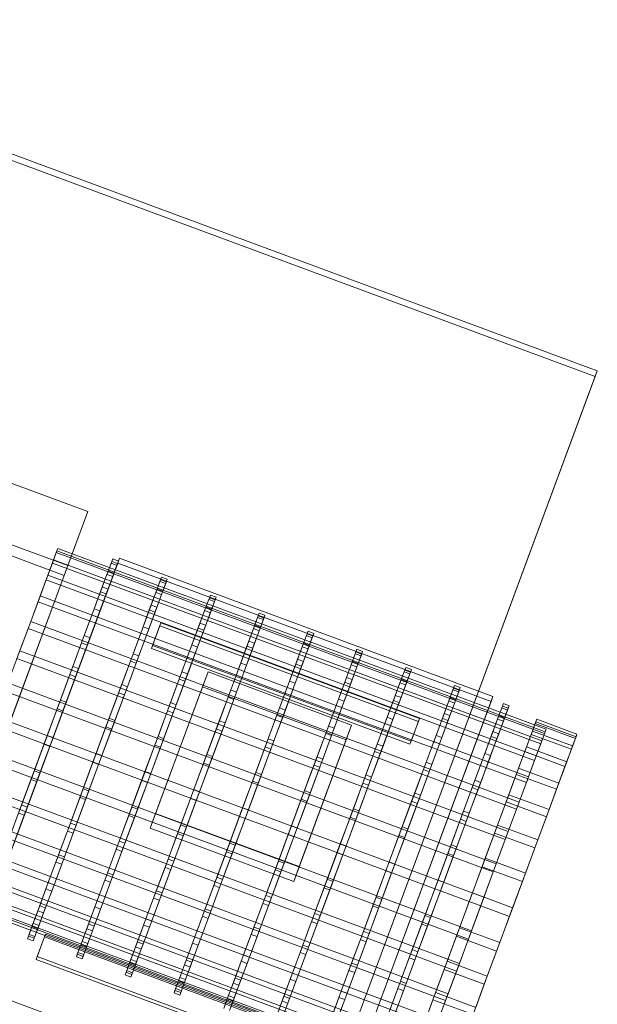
# Model space of a CAD drawing. Header units: millimetres. Extents: x -4395 to 65662, y -65530 to 6847.
# Tile 765 of 1034: x 26901 to 27090, y -19548 to -19226. Entities that reach past the tile are written whole.
import ezdxf

# ---------------------------------------------------------------- set-up
doc = ezdxf.new("R2010")
doc.units = ezdxf.units.MM
doc.layers.add('superior_C06', color=7, linetype='Continuous', lineweight=0)

msp = doc.modelspace()

# ---------------------------------------------------------------- linework, layer by layer
at = {"layer": 'superior_C06'}
for p, q in [((26780.432, -19226.277), (27089.889, -19340.891)), ((27089.176, -19342.817), (26779.719, -19228.203)), ((27089.889, -19340.891), (26959.856, -19691.981)), ((27089.889, -19340.891), (27089.176, -19342.817)), ((26811.026, -19345.222), (26923.556, -19386.899)), ((26959.143, -19693.906), (27089.176, -19342.817)), ((26804.489, -19362.871), (26917.019, -19404.548)), ((26915.83, -19407.757), (26803.301, -19366.08)), ((26923.556, -19386.899), (26879.071, -19507.009)), ((26923.556, -19386.899), (26917.019, -19404.548)), ((26913.472, -19399.73), (26912.382, -19402.673)), ((26913.273, -19400.266), (26913.773, -19398.917)), ((26913.773, -19398.917), (26913.472, -19399.73)), ((27072.889, -19458.773), (26913.472, -19399.73)), ((27073.19, -19457.961), (26913.773, -19398.917)), ((26882.584, -19540.711), (26933.913, -19402.123)), ((26912.382, -19402.673), (26910.544, -19407.634)), ((26911.992, -19403.724), (26913.273, -19400.266)), ((27071.799, -19461.717), (26912.382, -19402.673)), ((27072.69, -19459.309), (26913.273, -19400.266)), ((26931.378, -19403.21), (26930.233, -19406.3)), ((26931.169, -19403.772), (26931.694, -19402.356)), ((26931.694, -19402.356), (26931.378, -19403.21)), ((26933.253, -19403.905), (26931.378, -19403.21)), ((26933.569, -19403.051), (26931.694, -19402.356)), ((26933.569, -19403.051), (26933.045, -19404.467)), ((26933.253, -19403.905), (26933.569, -19403.051)), ((26933.319, -19403.728), (26933.913, -19402.123)), ((26933.913, -19402.123), (27055.82, -19447.274)), ((26917.019, -19404.548), (26872.534, -19524.658)), ((26933.319, -19403.728), (26881.99, -19542.316)), ((26909.979, -19409.16), (26911.992, -19403.724)), ((27071.41, -19462.768), (26911.992, -19403.724)), ((26917.019, -19404.548), (26915.83, -19407.757)), ((26930.233, -19406.3), (26928.304, -19411.509)), ((26929.824, -19407.404), (26931.169, -19403.772)), ((26932.109, -19406.995), (26930.233, -19406.3)), ((26933.045, -19404.467), (26931.169, -19403.772)), ((26933.045, -19404.467), (26931.7, -19408.098)), ((26932.109, -19406.995), (26933.253, -19403.905)), ((27055.226, -19448.879), (26933.319, -19403.728)), ((26871.345, -19527.867), (26915.83, -19407.757)), ((26907.311, -19416.363), (26909.979, -19409.16)), ((26910.544, -19407.634), (26908.031, -19414.421)), ((27069.396, -19468.203), (26909.979, -19409.16)), ((27069.962, -19466.677), (26910.544, -19407.634)), ((26927.711, -19413.111), (26929.824, -19407.404)), ((26931.7, -19408.098), (26929.586, -19413.806)), ((26931.7, -19408.098), (26929.824, -19407.404)), ((26930.179, -19412.203), (26932.109, -19406.995)), ((26945.766, -19413.308), (26947.111, -19409.677)), ((26947.319, -19409.114), (26946.175, -19412.205)), ((26947.111, -19409.677), (26947.636, -19408.261)), ((26948.987, -19410.371), (26947.111, -19409.677)), ((26947.636, -19408.261), (26947.319, -19409.114)), ((26949.195, -19409.809), (26947.319, -19409.114)), ((26949.511, -19408.955), (26947.636, -19408.261)), ((26949.511, -19408.955), (26948.987, -19410.371)), ((26949.195, -19409.809), (26949.511, -19408.955)), ((26928.304, -19411.509), (26925.665, -19418.635)), ((26927.54, -19419.33), (26930.179, -19412.203)), ((26930.179, -19412.203), (26928.304, -19411.509)), ((26946.175, -19412.205), (26944.246, -19417.413)), ((26946.121, -19418.108), (26948.05, -19412.899)), ((26948.05, -19412.899), (26946.175, -19412.205)), ((26948.987, -19410.371), (26947.642, -19414.003)), ((26948.05, -19412.899), (26949.195, -19409.809)), ((26908.031, -19414.421), (26904.937, -19422.774)), ((27067.448, -19473.464), (26908.031, -19414.421)), ((26924.909, -19420.674), (26927.711, -19413.111)), ((26929.586, -19413.806), (26926.785, -19421.369)), ((26929.586, -19413.806), (26927.711, -19413.111)), ((26943.652, -19419.015), (26945.766, -19413.308)), ((26947.642, -19414.003), (26945.528, -19419.71)), ((26947.642, -19414.003), (26945.766, -19413.308)), ((26961.708, -19419.213), (26963.053, -19415.581)), ((26963.261, -19415.019), (26962.117, -19418.109)), ((26963.053, -19415.581), (26963.577, -19414.165)), ((26964.928, -19416.276), (26963.053, -19415.581)), ((26963.577, -19414.165), (26963.261, -19415.019)), ((26965.137, -19415.713), (26963.261, -19415.019)), ((26965.453, -19414.86), (26963.577, -19414.165)), ((26963.992, -19418.804), (26965.137, -19415.713)), ((26965.453, -19414.86), (26964.928, -19416.276)), ((26965.137, -19415.713), (26965.453, -19414.86)), ((26904.091, -19425.057), (26907.311, -19416.363)), ((27066.729, -19475.406), (26907.311, -19416.363)), ((26925.665, -19418.635), (26922.416, -19427.406)), ((26924.292, -19428.1), (26927.54, -19419.33)), ((26927.54, -19419.33), (26925.665, -19418.635)), ((26940.851, -19426.579), (26943.652, -19419.015)), ((26944.246, -19417.413), (26941.606, -19424.54)), ((26943.482, -19425.234), (26946.121, -19418.108)), ((26945.528, -19419.71), (26943.652, -19419.015)), ((26946.121, -19418.108), (26944.246, -19417.413)), ((26959.594, -19424.92), (26961.708, -19419.213)), ((26962.117, -19418.109), (26960.187, -19423.318)), ((26963.583, -19419.907), (26961.708, -19419.213)), ((26962.063, -19424.012), (26963.992, -19418.804)), ((26963.992, -19418.804), (26962.117, -19418.109)), ((26964.928, -19416.276), (26963.583, -19419.907)), ((26921.528, -19429.803), (26924.909, -19420.674)), ((26926.785, -19421.369), (26923.404, -19430.498)), ((26926.785, -19421.369), (26924.909, -19420.674)), ((26945.528, -19419.71), (26942.727, -19427.273)), ((26963.583, -19419.907), (26961.47, -19425.614)), ((26977.65, -19425.117), (26978.994, -19421.486)), ((26979.203, -19420.923), (26978.058, -19424.013)), ((26978.994, -19421.486), (26979.519, -19420.069)), ((26980.87, -19422.18), (26978.994, -19421.486)), ((26979.519, -19420.069), (26979.203, -19420.923)), ((26981.078, -19421.618), (26979.203, -19420.923)), ((26981.394, -19420.764), (26979.519, -19420.069)), ((26980.87, -19422.18), (26979.525, -19425.811)), ((26979.934, -19424.708), (26981.078, -19421.618)), ((26981.394, -19420.764), (26980.87, -19422.18)), ((26981.078, -19421.618), (26981.394, -19420.764)), ((26900.442, -19434.909), (26904.091, -19425.057)), ((26904.937, -19422.774), (26901.382, -19432.371)), ((27063.508, -19484.101), (26904.091, -19425.057)), ((27064.354, -19481.817), (26904.937, -19422.774)), ((26941.606, -19424.54), (26938.358, -19433.31)), ((26940.233, -19434.005), (26943.482, -19425.234)), ((26943.482, -19425.234), (26941.606, -19424.54)), ((26947.074, -19424.173), (26944.336, -19431.565)), ((26944.693, -19430.602), (26947.43, -19423.211)), ((26947.074, -19424.173), (26947.43, -19423.211)), ((27031.471, -19455.432), (26947.074, -19424.173)), ((26947.43, -19423.211), (27031.828, -19454.469)), ((26956.793, -19432.483), (26959.594, -19424.92)), ((26960.187, -19423.318), (26957.548, -19430.444)), ((26961.47, -19425.614), (26958.668, -19433.178)), ((26959.424, -19431.139), (26962.063, -19424.012)), ((26961.47, -19425.614), (26959.594, -19424.92)), ((26962.063, -19424.012), (26960.187, -19423.318)), ((26975.536, -19430.824), (26977.65, -19425.117)), ((26978.058, -19424.013), (26976.129, -19429.222)), ((26979.525, -19425.811), (26977.411, -19431.519)), ((26979.525, -19425.811), (26977.65, -19425.117)), ((26978.005, -19429.917), (26979.934, -19424.708)), ((26979.934, -19424.708), (26978.058, -19424.013)), ((26922.416, -19427.406), (26918.684, -19437.483)), ((26920.559, -19438.178), (26924.292, -19428.1)), ((26924.292, -19428.1), (26922.416, -19427.406)), ((26937.47, -19435.708), (26940.851, -19426.579)), ((26942.727, -19427.273), (26939.345, -19436.402)), ((26942.727, -19427.273), (26940.851, -19426.579)), ((26993.591, -19431.021), (26994.936, -19427.39)), ((26995.145, -19426.827), (26994, -19429.918)), ((26994.936, -19427.39), (26995.461, -19425.974)), ((26996.812, -19428.084), (26994.936, -19427.39)), ((26995.461, -19425.974), (26995.145, -19426.827)), ((26997.02, -19427.522), (26995.145, -19426.827)), ((26997.336, -19426.668), (26995.461, -19425.974)), ((26996.812, -19428.084), (26995.467, -19431.716)), ((26995.875, -19430.612), (26997.02, -19427.522)), ((26997.336, -19426.668), (26996.812, -19428.084)), ((26997.02, -19427.522), (26997.336, -19426.668)), ((26917.697, -19440.147), (26921.528, -19429.803)), ((26923.404, -19430.498), (26919.573, -19440.842)), ((26923.404, -19430.498), (26921.528, -19429.803)), ((26944.336, -19431.565), (26944.693, -19430.602)), ((26944.336, -19431.565), (27028.734, -19462.823)), ((27029.09, -19461.86), (26944.693, -19430.602)), ((26957.548, -19430.444), (26954.3, -19439.215)), ((26956.175, -19439.909), (26959.424, -19431.139)), ((26959.424, -19431.139), (26957.548, -19430.444)), ((26972.735, -19438.387), (26975.536, -19430.824)), ((26976.129, -19429.222), (26973.49, -19436.348)), ((26977.411, -19431.519), (26974.61, -19439.082)), ((26975.365, -19437.043), (26978.005, -19429.917)), ((26977.411, -19431.519), (26975.536, -19430.824)), ((26978.005, -19429.917), (26976.129, -19429.222)), ((26991.478, -19436.728), (26993.591, -19431.021)), ((26994, -19429.918), (26992.071, -19435.126)), ((26995.467, -19431.716), (26993.353, -19437.423)), ((26995.467, -19431.716), (26993.591, -19431.021)), ((26993.946, -19435.821), (26995.875, -19430.612)), ((26995.875, -19430.612), (26994, -19429.918)), ((27010.878, -19433.294), (27011.402, -19431.878)), ((27011.402, -19431.878), (27011.086, -19432.732)), ((27013.278, -19432.573), (27011.402, -19431.878)), ((26901.382, -19432.371), (26897.503, -19442.845)), ((27059.86, -19493.952), (26900.442, -19434.909)), ((27060.799, -19491.415), (26901.382, -19432.371)), ((26938.358, -19433.31), (26934.626, -19443.388)), ((26936.501, -19444.082), (26940.233, -19434.005)), ((26940.233, -19434.005), (26938.358, -19433.31)), ((26953.412, -19441.612), (26956.793, -19432.483)), ((26958.668, -19433.178), (26955.287, -19442.307)), ((26958.668, -19433.178), (26956.793, -19432.483)), ((26992.071, -19435.126), (26989.431, -19442.253)), ((26993.946, -19435.821), (26992.071, -19435.126)), ((27009.533, -19436.926), (27010.878, -19433.294)), ((27011.086, -19432.732), (27009.942, -19435.822)), ((27012.753, -19433.989), (27010.878, -19433.294)), ((27012.962, -19433.426), (27011.086, -19432.732)), ((27012.753, -19433.989), (27011.409, -19437.62)), ((27011.817, -19436.517), (27012.962, -19433.426)), ((27013.278, -19432.573), (27012.753, -19433.989)), ((27012.962, -19433.426), (27013.278, -19432.573)), ((26918.684, -19437.483), (26914.611, -19448.481)), ((26916.486, -19449.175), (26920.559, -19438.178)), ((26920.559, -19438.178), (26918.684, -19437.483)), ((26933.639, -19446.052), (26937.47, -19435.708)), ((26939.345, -19436.402), (26935.514, -19446.746)), ((26939.345, -19436.402), (26937.47, -19435.708)), ((26969.353, -19447.516), (26972.735, -19438.387)), ((26973.49, -19436.348), (26970.241, -19445.119)), ((26972.117, -19445.814), (26975.365, -19437.043)), ((26974.61, -19439.082), (26972.735, -19438.387)), ((26975.365, -19437.043), (26973.49, -19436.348)), ((26988.676, -19444.292), (26991.478, -19436.728)), ((26993.353, -19437.423), (26990.552, -19444.986)), ((26991.307, -19442.947), (26993.946, -19435.821)), ((26993.353, -19437.423), (26991.478, -19436.728)), ((27007.419, -19442.633), (27009.533, -19436.926)), ((27009.942, -19435.822), (27008.013, -19441.031)), ((27011.409, -19437.62), (27009.295, -19443.327)), ((27011.409, -19437.62), (27009.533, -19436.926)), ((27009.888, -19441.725), (27011.817, -19436.517)), ((27011.817, -19436.517), (27009.942, -19435.822)), ((27027.028, -19438.636), (27025.883, -19441.726)), ((27026.82, -19439.199), (27027.344, -19437.782)), ((27027.344, -19437.782), (27027.028, -19438.636)), ((27028.904, -19439.331), (27027.028, -19438.636)), ((27029.22, -19438.477), (27027.344, -19437.782)), ((27029.22, -19438.477), (27028.695, -19439.893)), ((27028.904, -19439.331), (27029.22, -19438.477)), ((26913.563, -19451.309), (26917.697, -19440.147)), ((26919.573, -19440.842), (26915.439, -19452.004)), ((26919.573, -19440.842), (26917.697, -19440.147)), ((26945.701, -19485.464), (26962.811, -19439.268)), ((26949.581, -19451.956), (26953.412, -19441.612)), ((26954.3, -19439.215), (26950.567, -19449.292)), ((26952.443, -19449.987), (26956.175, -19439.909)), ((26955.287, -19442.307), (26953.412, -19441.612)), ((26956.175, -19439.909), (26954.3, -19439.215)), ((26961.028, -19444.082), (26962.811, -19439.268)), ((26962.811, -19439.268), (27009.698, -19456.634)), ((26974.61, -19439.082), (26971.229, -19448.211)), ((27008.013, -19441.031), (27005.373, -19448.157)), ((27007.249, -19448.852), (27009.888, -19441.725)), ((27009.888, -19441.725), (27008.013, -19441.031)), ((27025.883, -19441.726), (27023.954, -19446.935)), ((27025.475, -19442.83), (27026.82, -19439.199)), ((27027.759, -19442.421), (27025.883, -19441.726)), ((27028.695, -19439.893), (27026.82, -19439.199)), ((27028.695, -19439.893), (27027.35, -19443.525)), ((27027.759, -19442.421), (27028.904, -19439.331)), ((27056.92, -19501.889), (26897.503, -19442.845)), ((26934.626, -19443.388), (26930.552, -19454.385)), ((26932.428, -19455.08), (26936.501, -19444.082)), ((26936.501, -19444.082), (26934.626, -19443.388)), ((26961.028, -19444.082), (26943.918, -19490.278)), ((26955.287, -19442.307), (26951.456, -19452.651)), ((27007.916, -19461.447), (26961.028, -19444.082)), ((26970.241, -19445.119), (26966.509, -19455.196)), ((26972.117, -19445.814), (26970.241, -19445.119)), ((26985.295, -19453.421), (26988.676, -19444.292)), ((26989.431, -19442.253), (26986.183, -19451.023)), ((26990.552, -19444.986), (26987.171, -19454.115)), ((26988.059, -19451.718), (26991.307, -19442.947)), ((26990.552, -19444.986), (26988.676, -19444.292)), ((26991.307, -19442.947), (26989.431, -19442.253)), ((27004.618, -19450.196), (27007.419, -19442.633)), ((27009.295, -19443.327), (27006.494, -19450.891)), ((27009.295, -19443.327), (27007.419, -19442.633)), ((27023.361, -19448.537), (27025.475, -19442.83)), ((27027.35, -19443.525), (27025.237, -19449.232)), ((27027.35, -19443.525), (27025.475, -19442.83)), ((27025.83, -19447.63), (27027.759, -19442.421)), ((27041.416, -19448.734), (27042.761, -19445.103)), ((27042.97, -19444.54), (27041.825, -19447.631)), ((27042.761, -19445.103), (27043.286, -19443.687)), ((27044.637, -19445.798), (27042.761, -19445.103)), ((27043.286, -19443.687), (27042.97, -19444.54)), ((27044.845, -19445.235), (27042.97, -19444.54)), ((27045.161, -19444.381), (27043.286, -19443.687)), ((27045.161, -19444.381), (27044.637, -19445.798)), ((27044.845, -19445.235), (27045.161, -19444.381)), ((27055.923, -19504.582), (26896.505, -19445.539)), ((26929.505, -19457.213), (26933.639, -19446.052)), ((26935.514, -19446.746), (26931.38, -19457.908)), ((26935.514, -19446.746), (26933.639, -19446.052)), ((26965.522, -19457.861), (26969.353, -19447.516)), ((26971.229, -19448.211), (26967.398, -19458.555)), ((26968.384, -19455.891), (26972.117, -19445.814)), ((26971.229, -19448.211), (26969.353, -19447.516)), ((27005.373, -19448.157), (27002.125, -19456.928)), ((27055.82, -19447.274), (27004.491, -19585.862)), ((27007.249, -19448.852), (27005.373, -19448.157)), ((27023.954, -19446.935), (27021.315, -19454.061)), ((27023.19, -19454.756), (27025.83, -19447.63)), ((27025.83, -19447.63), (27023.954, -19446.935)), ((27041.825, -19447.631), (27039.896, -19452.839)), ((27041.772, -19453.534), (27043.701, -19448.325)), ((27043.701, -19448.325), (27041.825, -19447.631)), ((27044.637, -19445.798), (27043.292, -19449.429)), ((27043.701, -19448.325), (27044.845, -19445.235)), ((27055.82, -19447.274), (27055.226, -19448.879)), ((26909.286, -19462.859), (26913.563, -19451.309)), ((26914.611, -19448.481), (26910.354, -19459.975)), ((26912.229, -19460.67), (26916.486, -19449.175)), ((26915.439, -19452.004), (26913.563, -19451.309)), ((26916.486, -19449.175), (26914.611, -19448.481)), ((26950.567, -19449.292), (26946.494, -19460.289)), ((26948.37, -19460.984), (26952.443, -19449.987)), ((26952.443, -19449.987), (26950.567, -19449.292)), ((26986.183, -19451.023), (26982.451, -19461.101)), ((26988.059, -19451.718), (26986.183, -19451.023)), ((27001.237, -19459.325), (27004.618, -19450.196)), ((27006.494, -19450.891), (27003.112, -19460.02)), ((27003.897, -19587.467), (27055.226, -19448.879)), ((27004, -19457.622), (27007.249, -19448.852)), ((27006.494, -19450.891), (27004.618, -19450.196)), ((27020.56, -19456.1), (27023.361, -19448.537)), ((27025.237, -19449.232), (27022.435, -19456.795)), ((27025.237, -19449.232), (27023.361, -19448.537)), ((27039.303, -19454.441), (27041.416, -19448.734)), ((27043.292, -19449.429), (27041.178, -19455.136)), ((27043.292, -19449.429), (27041.416, -19448.734)), ((27057.358, -19454.639), (27058.703, -19451.007)), ((27058.911, -19450.445), (27057.767, -19453.535)), ((27058.703, -19451.007), (27059.228, -19449.591)), ((27060.579, -19451.702), (27058.703, -19451.007)), ((27059.228, -19449.591), (27058.911, -19450.445)), ((27060.787, -19451.139), (27058.911, -19450.445)), ((27061.103, -19450.286), (27059.228, -19449.591)), ((27059.642, -19454.23), (27060.787, -19451.139)), ((27061.103, -19450.286), (27060.579, -19451.702)), ((27060.787, -19451.139), (27061.103, -19450.286)), ((27052.866, -19512.836), (26893.449, -19453.792)), ((26915.439, -19452.004), (26911.161, -19463.553)), ((26930.552, -19454.385), (26926.295, -19465.88)), ((26932.428, -19455.08), (26930.552, -19454.385)), ((26945.447, -19463.118), (26949.581, -19451.956)), ((26951.456, -19452.651), (26947.322, -19463.812)), ((26951.456, -19452.651), (26949.581, -19451.956)), ((26981.464, -19463.765), (26985.295, -19453.421)), ((26987.171, -19454.115), (26983.34, -19464.459)), ((26984.326, -19461.795), (26988.059, -19451.718)), ((26987.171, -19454.115), (26985.295, -19453.421)), ((27021.315, -19454.061), (27018.067, -19462.832)), ((27019.942, -19463.527), (27023.19, -19454.756)), ((27023.19, -19454.756), (27021.315, -19454.061)), ((27031.828, -19454.469), (27029.09, -19461.86)), ((27031.828, -19454.469), (27031.471, -19455.432)), ((27036.501, -19462.005), (27039.303, -19454.441)), ((27039.896, -19452.839), (27037.257, -19459.966)), ((27039.132, -19460.66), (27041.772, -19453.534)), ((27041.178, -19455.136), (27039.303, -19454.441)), ((27041.772, -19453.534), (27039.896, -19452.839)), ((27055.244, -19460.346), (27057.358, -19454.639)), ((27057.767, -19453.535), (27055.838, -19458.744)), ((27059.234, -19455.333), (27057.358, -19454.639)), ((27057.713, -19459.438), (27059.642, -19454.23)), ((27059.642, -19454.23), (27057.767, -19453.535)), ((27060.579, -19451.702), (27059.234, -19455.333)), ((27069.617, -19456.09), (27070.133, -19454.696)), ((27070.133, -19454.696), (27069.822, -19455.536)), ((27083.262, -19459.559), (27070.133, -19454.696)), ((27051.849, -19515.582), (26892.431, -19456.538)), ((26925.227, -19468.763), (26929.505, -19457.213)), ((26931.38, -19457.908), (26927.103, -19469.458)), ((26928.171, -19466.574), (26932.428, -19455.08)), ((26931.38, -19457.908), (26929.505, -19457.213)), ((26961.388, -19469.022), (26965.522, -19457.861)), ((26966.509, -19455.196), (26962.436, -19466.194)), ((26964.311, -19466.888), (26968.384, -19455.891)), ((26967.398, -19458.555), (26965.522, -19457.861)), ((26968.384, -19455.891), (26966.509, -19455.196)), ((27009.698, -19456.634), (26992.589, -19502.83)), ((27002.125, -19456.928), (26998.392, -19467.005)), ((27000.268, -19467.7), (27004, -19457.622)), ((27004, -19457.622), (27002.125, -19456.928)), ((27009.698, -19456.634), (27007.916, -19461.447)), ((27017.179, -19465.23), (27020.56, -19456.1)), ((27022.435, -19456.795), (27019.054, -19465.924)), ((27022.435, -19456.795), (27020.56, -19456.1)), ((27028.734, -19462.823), (27031.471, -19455.432)), ((27041.178, -19455.136), (27038.377, -19462.699)), ((27059.234, -19455.333), (27057.12, -19461.04)), ((27068.294, -19459.664), (27069.617, -19456.09)), ((27069.822, -19455.536), (27068.696, -19458.578)), ((27082.746, -19460.952), (27069.617, -19456.09)), ((27082.951, -19460.399), (27069.822, -19455.536)), ((27073.19, -19457.961), (27072.69, -19459.309)), ((27072.889, -19458.773), (27073.19, -19457.961)), ((26910.354, -19459.975), (26906.076, -19471.525)), ((26907.951, -19472.22), (26912.229, -19460.67)), ((26912.229, -19460.67), (26910.354, -19459.975)), ((26946.494, -19460.289), (26942.237, -19471.784)), ((26944.112, -19472.478), (26948.37, -19460.984)), ((26948.37, -19460.984), (26946.494, -19460.289)), ((26967.398, -19458.555), (26963.264, -19469.717)), ((26982.451, -19461.101), (26978.378, -19472.098)), ((26984.326, -19461.795), (26982.451, -19461.101)), ((26997.406, -19469.669), (27001.237, -19459.325)), ((27003.112, -19460.02), (26999.281, -19470.364)), ((27003.112, -19460.02), (27001.237, -19459.325)), ((27037.257, -19459.966), (27034.008, -19468.736)), ((27035.884, -19469.431), (27039.132, -19460.66)), ((27039.132, -19460.66), (27037.257, -19459.966)), ((27052.443, -19467.909), (27055.244, -19460.346)), ((27055.838, -19458.744), (27053.198, -19465.87)), ((27057.12, -19461.04), (27054.319, -19468.604)), ((27055.074, -19466.565), (27057.713, -19459.438)), ((27057.12, -19461.04), (27055.244, -19460.346)), ((27057.713, -19459.438), (27055.838, -19458.744)), ((27066.213, -19465.28), (27068.294, -19459.664)), ((27068.696, -19458.578), (27066.797, -19463.704)), ((27081.422, -19464.526), (27068.294, -19459.664)), ((27081.824, -19463.44), (27068.696, -19458.578)), ((27072.69, -19459.309), (27071.41, -19462.768)), ((27071.799, -19461.717), (27072.889, -19458.773)), ((27082.746, -19460.952), (27081.422, -19464.526)), ((27081.824, -19463.44), (27082.951, -19460.399)), ((27083.262, -19459.559), (27082.746, -19460.952)), ((27082.951, -19460.399), (27083.262, -19459.559)), ((26905.028, -19474.353), (26909.286, -19462.859)), ((26911.161, -19463.553), (26906.904, -19475.048)), ((26911.161, -19463.553), (26909.286, -19462.859)), ((26941.169, -19474.667), (26945.447, -19463.118)), ((26947.322, -19463.812), (26943.044, -19475.362)), ((26947.322, -19463.812), (26945.447, -19463.118)), ((26977.33, -19474.926), (26981.464, -19463.765)), ((26980.253, -19472.793), (26984.326, -19461.795)), ((26983.34, -19464.459), (26981.464, -19463.765)), ((26990.806, -19507.643), (27007.916, -19461.447)), ((27018.067, -19462.832), (27014.334, -19472.909)), ((27016.21, -19473.604), (27019.942, -19463.527)), ((27019.942, -19463.527), (27018.067, -19462.832)), ((27028.734, -19462.823), (27029.09, -19461.86)), ((27033.12, -19471.134), (27036.501, -19462.005)), ((27038.377, -19462.699), (27034.996, -19471.828)), ((27038.377, -19462.699), (27036.501, -19462.005)), ((27066.797, -19463.704), (27064.2, -19470.717)), ((27079.926, -19468.566), (27066.797, -19463.704)), ((27071.41, -19462.768), (27069.396, -19468.203)), ((27069.962, -19466.677), (27071.799, -19461.717)), ((27079.926, -19468.566), (27081.824, -19463.44)), ((27047.794, -19526.529), (26888.377, -19467.486)), ((27048.792, -19523.835), (26889.375, -19464.792)), ((26926.295, -19465.88), (26922.018, -19477.429)), ((26923.893, -19478.124), (26928.171, -19466.574)), ((26928.171, -19466.574), (26926.295, -19465.88)), ((26962.436, -19466.194), (26958.179, -19477.688)), ((26960.054, -19478.383), (26964.311, -19466.888)), ((26964.311, -19466.888), (26962.436, -19466.194)), ((26983.34, -19464.459), (26979.206, -19475.621)), ((26998.392, -19467.005), (26994.319, -19478.002)), ((27000.268, -19467.7), (26998.392, -19467.005)), ((27013.347, -19475.574), (27017.179, -19465.23)), ((27019.054, -19465.924), (27015.223, -19476.268)), ((27019.054, -19465.924), (27017.179, -19465.23)), ((27053.198, -19465.87), (27049.95, -19474.641)), ((27051.826, -19475.335), (27055.074, -19466.565)), ((27055.074, -19466.565), (27053.198, -19465.87)), ((27063.457, -19472.724), (27066.213, -19465.28)), ((27079.342, -19470.143), (27066.213, -19465.28)), ((27067.448, -19473.464), (27069.962, -19466.677)), ((27081.422, -19464.526), (27079.342, -19470.143)), ((26920.97, -19480.258), (26925.227, -19468.763)), ((26927.103, -19469.458), (26922.846, -19480.952)), ((26927.103, -19469.458), (26925.227, -19468.763)), ((26957.111, -19480.572), (26961.388, -19469.022)), ((26963.264, -19469.717), (26958.986, -19481.266)), ((26963.264, -19469.717), (26961.388, -19469.022)), ((26993.272, -19480.831), (26997.406, -19469.669)), ((26999.281, -19470.364), (26995.147, -19481.525)), ((26996.195, -19478.697), (27000.268, -19467.7)), ((26999.281, -19470.364), (26997.406, -19469.669)), ((27034.008, -19468.736), (27030.276, -19478.814)), ((27032.151, -19479.508), (27035.884, -19469.431)), ((27035.884, -19469.431), (27034.008, -19468.736)), ((27049.062, -19477.038), (27052.443, -19467.909)), ((27054.319, -19468.604), (27050.938, -19477.733)), ((27054.319, -19468.604), (27052.443, -19467.909)), ((27064.2, -19470.717), (27061.003, -19479.348)), ((27077.328, -19475.579), (27064.2, -19470.717)), ((27069.396, -19468.203), (27066.729, -19475.406)), ((27079.342, -19470.143), (27076.585, -19477.586)), ((27077.328, -19475.579), (27079.926, -19468.566)), ((26906.076, -19471.525), (26901.942, -19482.686)), ((26903.817, -19483.381), (26907.951, -19472.22)), ((26907.951, -19472.22), (26906.076, -19471.525)), ((26942.237, -19471.784), (26937.959, -19483.334)), ((26939.835, -19484.028), (26944.112, -19472.478)), ((26944.112, -19472.478), (26942.237, -19471.784)), ((26978.378, -19472.098), (26974.12, -19483.593)), ((26975.996, -19484.287), (26980.253, -19472.793)), ((26980.253, -19472.793), (26978.378, -19472.098)), ((27014.334, -19472.909), (27010.261, -19483.907)), ((27012.137, -19484.601), (27016.21, -19473.604)), ((27016.21, -19473.604), (27014.334, -19472.909)), ((27029.289, -19481.478), (27033.12, -19471.134)), ((27034.996, -19471.828), (27031.165, -19482.173)), ((27034.996, -19471.828), (27033.12, -19471.134)), ((27060.129, -19481.708), (27063.457, -19472.724)), ((27076.585, -19477.586), (27063.457, -19472.724)), ((27064.354, -19481.817), (27067.448, -19473.464)), ((27044.855, -19534.465), (26885.438, -19475.422)), ((26900.955, -19485.35), (26905.028, -19474.353)), ((26906.904, -19475.048), (26902.831, -19486.045)), ((26906.904, -19475.048), (26905.028, -19474.353)), ((26936.912, -19486.162), (26941.169, -19474.667)), ((26943.044, -19475.362), (26938.787, -19486.856)), ((26943.044, -19475.362), (26941.169, -19474.667)), ((26973.052, -19486.476), (26977.33, -19474.926)), ((26979.206, -19475.621), (26974.928, -19487.171)), ((26979.206, -19475.621), (26977.33, -19474.926)), ((27009.214, -19486.735), (27013.347, -19475.574)), ((27015.223, -19476.268), (27011.089, -19487.43)), ((27015.223, -19476.268), (27013.347, -19475.574)), ((27045.231, -19487.382), (27049.062, -19477.038)), ((27049.95, -19474.641), (27046.218, -19484.718)), ((27048.093, -19485.413), (27051.826, -19475.335)), ((27050.938, -19477.733), (27049.062, -19477.038)), ((27051.826, -19475.335), (27049.95, -19474.641)), ((27066.729, -19475.406), (27063.508, -19484.101)), ((27074.132, -19484.211), (27077.328, -19475.579)), ((27043.915, -19537.003), (26884.498, -19477.959)), ((26916.897, -19491.255), (26920.97, -19480.258)), ((26922.018, -19477.429), (26917.884, -19488.591)), ((26919.759, -19489.285), (26923.893, -19478.124)), ((26922.846, -19480.952), (26920.97, -19480.258)), ((26923.893, -19478.124), (26922.018, -19477.429)), ((26958.179, -19477.688), (26953.901, -19489.238)), ((26955.776, -19489.933), (26960.054, -19478.383)), ((26960.054, -19478.383), (26958.179, -19477.688)), ((26994.319, -19478.002), (26990.062, -19489.497)), ((26991.938, -19490.192), (26996.195, -19478.697)), ((26996.195, -19478.697), (26994.319, -19478.002)), ((27030.276, -19478.814), (27026.203, -19489.811)), ((27028.078, -19490.506), (27032.151, -19479.508)), ((27032.151, -19479.508), (27030.276, -19478.814)), ((27050.938, -19477.733), (27047.106, -19488.077)), ((27061.003, -19479.348), (27057.33, -19489.266)), ((27074.132, -19484.211), (27061.003, -19479.348)), ((27076.585, -19477.586), (27073.258, -19486.57)), ((26901.942, -19482.686), (26898.111, -19493.03)), ((26899.986, -19493.725), (26903.817, -19483.381)), ((26903.817, -19483.381), (26901.942, -19482.686)), ((26922.846, -19480.952), (26918.772, -19491.949)), ((26937.959, -19483.334), (26933.825, -19494.495)), ((26939.835, -19484.028), (26937.959, -19483.334)), ((26952.853, -19492.066), (26957.111, -19480.572)), ((26958.986, -19481.266), (26954.729, -19492.761)), ((26958.986, -19481.266), (26957.111, -19480.572)), ((26974.12, -19483.593), (26969.843, -19495.142)), ((26975.996, -19484.287), (26974.12, -19483.593)), ((26988.994, -19492.38), (26993.272, -19480.831)), ((26995.147, -19481.525), (26990.87, -19493.075)), ((26995.147, -19481.525), (26993.272, -19480.831)), ((27025.155, -19492.639), (27029.289, -19481.478)), ((27031.165, -19482.173), (27027.031, -19493.334)), ((27031.165, -19482.173), (27029.289, -19481.478)), ((27056.359, -19491.888), (27060.129, -19481.708)), ((27073.258, -19486.57), (27060.129, -19481.708)), ((27060.799, -19491.415), (27064.354, -19481.817)), ((27041.206, -19544.317), (26881.789, -19485.273)), ((26902.831, -19486.045), (26899.098, -19496.123)), ((26902.831, -19486.045), (26900.955, -19485.35)), ((26932.839, -19497.159), (26936.912, -19486.162)), ((26938.787, -19486.856), (26934.714, -19497.854)), ((26935.701, -19495.19), (26939.835, -19484.028)), ((26938.787, -19486.856), (26936.912, -19486.162)), ((26943.918, -19490.278), (26945.701, -19485.464)), ((26992.589, -19502.83), (26945.701, -19485.464)), ((26968.795, -19497.971), (26973.052, -19486.476)), ((26971.718, -19495.837), (26975.996, -19484.287)), ((26974.928, -19487.171), (26973.052, -19486.476)), ((27004.936, -19498.285), (27009.214, -19486.735)), ((27010.261, -19483.907), (27006.004, -19495.401)), ((27007.879, -19496.096), (27012.137, -19484.601)), ((27011.089, -19487.43), (27009.214, -19486.735)), ((27012.137, -19484.601), (27010.261, -19483.907)), ((27046.218, -19484.718), (27042.145, -19495.715)), ((27044.02, -19496.41), (27048.093, -19485.413)), ((27048.093, -19485.413), (27046.218, -19484.718)), ((27063.508, -19484.101), (27059.86, -19493.952)), ((27073.258, -19486.57), (27069.487, -19496.75)), ((27070.458, -19494.128), (27074.132, -19484.211)), ((27040.36, -19546.6), (26880.943, -19487.557)), ((26917.884, -19488.591), (26914.053, -19498.935)), ((26915.928, -19499.629), (26919.759, -19489.285)), ((26919.759, -19489.285), (26917.884, -19488.591)), ((26953.901, -19489.238), (26949.767, -19500.399)), ((26951.643, -19501.094), (26955.776, -19489.933)), ((26955.776, -19489.933), (26953.901, -19489.238)), ((26974.928, -19487.171), (26970.671, -19498.665)), ((26990.062, -19489.497), (26985.784, -19501.047)), ((26991.938, -19490.192), (26990.062, -19489.497)), ((27011.089, -19487.43), (27006.811, -19498.979)), ((27026.203, -19489.811), (27021.946, -19501.306)), ((27028.078, -19490.506), (27026.203, -19489.811)), ((27041.097, -19498.544), (27045.231, -19487.382)), ((27047.106, -19488.077), (27042.973, -19499.238)), ((27047.106, -19488.077), (27045.231, -19487.382)), ((27057.33, -19489.266), (27053.321, -19500.089)), ((27070.458, -19494.128), (27057.33, -19489.266)), ((26913.165, -19501.332), (26916.897, -19491.255)), ((26918.772, -19491.949), (26915.04, -19502.027)), ((26918.772, -19491.949), (26916.897, -19491.255)), ((26943.918, -19490.278), (26990.806, -19507.643)), ((26948.78, -19503.064), (26952.853, -19492.066)), ((26954.729, -19492.761), (26950.656, -19503.758)), ((26954.729, -19492.761), (26952.853, -19492.066)), ((26984.737, -19503.875), (26988.994, -19492.38)), ((26990.87, -19493.075), (26986.612, -19504.57)), ((26987.66, -19501.741), (26991.938, -19490.192)), ((26990.87, -19493.075), (26988.994, -19492.38)), ((27020.878, -19504.189), (27025.155, -19492.639)), ((27027.031, -19493.334), (27022.753, -19504.884)), ((27023.821, -19502), (27028.078, -19490.506)), ((27027.031, -19493.334), (27025.155, -19492.639)), ((27052.291, -19502.872), (27056.359, -19491.888)), ((27069.487, -19496.75), (27056.359, -19491.888)), ((27056.92, -19501.889), (27060.799, -19491.415)), ((27037.267, -19554.953), (26877.85, -19495.91)), ((27037.986, -19553.011), (26878.569, -19493.968)), ((26933.825, -19494.495), (26929.994, -19504.839)), ((26931.87, -19505.534), (26935.701, -19495.19)), ((26935.701, -19495.19), (26933.825, -19494.495)), ((26969.843, -19495.142), (26965.709, -19506.304)), ((26967.584, -19506.998), (26971.718, -19495.837)), ((26971.718, -19495.837), (26969.843, -19495.142)), ((27006.004, -19495.401), (27001.726, -19506.951)), ((27003.602, -19507.646), (27007.879, -19496.096)), ((27007.879, -19496.096), (27006.004, -19495.401)), ((27042.145, -19495.715), (27037.887, -19507.21)), ((27039.763, -19507.905), (27044.02, -19496.41)), ((27044.02, -19496.41), (27042.145, -19495.715)), ((27059.86, -19493.952), (27055.923, -19504.582)), ((27066.45, -19504.951), (27070.458, -19494.128)), ((26914.053, -19498.935), (26910.671, -19508.064)), ((26912.547, -19508.759), (26915.928, -19499.629)), ((26915.928, -19499.629), (26914.053, -19498.935)), ((26929.106, -19507.237), (26932.839, -19497.159)), ((26934.714, -19497.854), (26930.982, -19507.931)), ((26934.714, -19497.854), (26932.839, -19497.159)), ((26964.722, -19508.968), (26968.795, -19497.971)), ((26970.671, -19498.665), (26966.598, -19509.662)), ((26970.671, -19498.665), (26968.795, -19497.971)), ((27000.679, -19509.779), (27004.936, -19498.285)), ((27006.811, -19498.979), (27002.554, -19510.474)), ((27006.811, -19498.979), (27004.936, -19498.285)), ((27036.819, -19510.093), (27041.097, -19498.544)), ((27042.973, -19499.238), (27038.695, -19510.788)), ((27042.973, -19499.238), (27041.097, -19498.544)), ((27069.487, -19496.75), (27065.419, -19507.734)), ((27034.753, -19561.74), (26875.336, -19502.697)), ((27035.318, -19560.214), (26875.901, -19501.171)), ((26909.916, -19510.103), (26913.165, -19501.332)), ((26915.04, -19502.027), (26911.792, -19510.798)), ((26915.04, -19502.027), (26913.165, -19501.332)), ((26949.767, -19500.399), (26945.936, -19510.743)), ((26947.811, -19511.438), (26951.643, -19501.094)), ((26951.643, -19501.094), (26949.767, -19500.399)), ((26985.784, -19501.047), (26981.651, -19512.208)), ((26983.526, -19512.903), (26987.66, -19501.741)), ((26987.66, -19501.741), (26985.784, -19501.047)), ((26990.806, -19507.643), (26992.589, -19502.83)), ((27021.946, -19501.306), (27017.668, -19512.855)), ((27019.543, -19513.55), (27023.821, -19502)), ((27023.821, -19502), (27021.946, -19501.306)), ((27048.081, -19514.238), (27052.291, -19502.872)), ((27053.321, -19500.089), (27049.132, -19511.401)), ((27065.419, -19507.734), (27052.291, -19502.872)), ((27052.866, -19512.836), (27056.92, -19501.889)), ((27066.45, -19504.951), (27053.321, -19500.089)), ((26929.994, -19504.839), (26926.613, -19513.968)), ((26928.489, -19514.663), (26931.87, -19505.534)), ((26931.87, -19505.534), (26929.994, -19504.839)), ((26945.048, -19513.141), (26948.78, -19503.064)), ((26950.656, -19503.758), (26946.923, -19513.836)), ((26950.656, -19503.758), (26948.78, -19503.064)), ((26980.664, -19514.872), (26984.737, -19503.875)), ((26986.612, -19504.57), (26982.539, -19515.567)), ((26986.612, -19504.57), (26984.737, -19503.875)), ((27016.62, -19515.684), (27020.878, -19504.189)), ((27022.753, -19504.884), (27018.496, -19516.378)), ((27022.753, -19504.884), (27020.878, -19504.189)), ((27055.923, -19504.582), (27051.849, -19515.582)), ((27062.26, -19516.263), (27066.45, -19504.951)), ((27032.916, -19566.701), (26873.499, -19507.657)), ((27033.305, -19565.65), (26873.888, -19506.606)), ((26910.671, -19508.064), (26907.87, -19515.627)), ((26909.746, -19516.322), (26912.547, -19508.759)), ((26912.547, -19508.759), (26910.671, -19508.064)), ((26925.858, -19516.007), (26929.106, -19507.237)), ((26930.982, -19507.931), (26927.733, -19516.702)), ((26930.982, -19507.931), (26929.106, -19507.237)), ((26960.99, -19519.045), (26964.722, -19508.968)), ((26965.709, -19506.304), (26961.878, -19516.648)), ((26963.753, -19517.342), (26967.584, -19506.998)), ((26966.598, -19509.662), (26964.722, -19508.968)), ((26967.584, -19506.998), (26965.709, -19506.304)), ((27001.726, -19506.951), (26997.592, -19518.112)), ((26999.468, -19518.807), (27003.602, -19507.646)), ((27003.602, -19507.646), (27001.726, -19506.951)), ((27037.887, -19507.21), (27033.61, -19518.76)), ((27035.485, -19519.454), (27039.763, -19507.905)), ((27039.763, -19507.905), (27037.887, -19507.21)), ((27065.419, -19507.734), (27061.209, -19519.101)), ((27031.525, -19570.457), (26872.107, -19511.413)), ((26872.408, -19510.601), (27031.826, -19569.644)), ((27032.024, -19569.108), (26872.607, -19510.065)), ((26907.277, -19517.229), (26909.916, -19510.103)), ((26911.792, -19510.798), (26909.152, -19517.924)), ((26911.792, -19510.798), (26909.916, -19510.103)), ((26945.936, -19510.743), (26942.555, -19519.873)), ((26944.43, -19520.567), (26947.811, -19511.438)), ((26947.811, -19511.438), (26945.936, -19510.743)), ((26966.598, -19509.662), (26962.865, -19519.74)), ((26981.651, -19512.208), (26977.819, -19522.552)), ((26983.526, -19512.903), (26981.651, -19512.208)), ((26996.606, -19520.777), (27000.679, -19509.779)), ((27002.554, -19510.474), (26998.481, -19521.471)), ((27002.554, -19510.474), (27000.679, -19509.779)), ((27032.562, -19521.588), (27036.819, -19510.093)), ((27038.695, -19510.788), (27034.438, -19522.283)), ((27038.695, -19510.788), (27036.819, -19510.093)), ((27049.132, -19511.401), (27044.922, -19522.767)), ((27062.26, -19516.263), (27049.132, -19511.401)), ((26907.87, -19515.627), (26905.756, -19521.334)), ((26909.746, -19516.322), (26907.87, -19515.627)), ((26926.613, -19513.968), (26923.812, -19521.532)), ((26925.687, -19522.226), (26928.489, -19514.663)), ((26928.489, -19514.663), (26926.613, -19513.968)), ((26941.8, -19521.912), (26945.048, -19513.141)), ((26946.923, -19513.836), (26943.675, -19522.606)), ((26946.923, -19513.836), (26945.048, -19513.141)), ((26976.931, -19524.95), (26980.664, -19514.872)), ((26982.539, -19515.567), (26978.807, -19525.644)), ((26979.695, -19523.247), (26983.526, -19512.903)), ((26982.539, -19515.567), (26980.664, -19514.872)), ((27012.547, -19526.681), (27016.62, -19515.684)), ((27017.668, -19512.855), (27013.534, -19524.017)), ((27015.41, -19524.711), (27019.543, -19513.55)), ((27018.496, -19516.378), (27016.62, -19515.684)), ((27019.543, -19513.55), (27017.668, -19512.855)), ((27043.891, -19525.55), (27048.081, -19514.238)), ((27051.849, -19515.582), (27047.794, -19526.529)), ((27061.209, -19519.101), (27048.081, -19514.238)), ((27048.792, -19523.835), (27052.866, -19512.836)), ((26905.348, -19522.438), (26907.277, -19517.229)), ((26909.152, -19517.924), (26907.223, -19523.133)), ((26909.152, -19517.924), (26907.277, -19517.229)), ((26907.632, -19522.029), (26909.746, -19516.322)), ((26923.218, -19523.134), (26925.858, -19516.007)), ((26927.733, -19516.702), (26925.094, -19523.828)), ((26927.733, -19516.702), (26925.858, -19516.007)), ((26957.741, -19527.816), (26960.99, -19519.045)), ((26961.878, -19516.648), (26958.497, -19525.777)), ((26960.372, -19526.472), (26963.753, -19517.342)), ((26962.865, -19519.74), (26960.99, -19519.045)), ((26963.753, -19517.342), (26961.878, -19516.648)), ((26997.592, -19518.112), (26993.761, -19528.457)), ((26995.637, -19529.151), (26999.468, -19518.807)), ((26999.468, -19518.807), (26997.592, -19518.112)), ((27018.496, -19516.378), (27014.423, -19527.376)), ((27033.61, -19518.76), (27029.476, -19529.921)), ((27035.485, -19519.454), (27033.61, -19518.76)), ((27058.051, -19527.629), (27062.26, -19516.263)), ((26905.756, -19521.334), (26904.411, -19524.966)), ((26907.632, -19522.029), (26905.756, -19521.334)), ((26906.287, -19525.66), (26907.632, -19522.029)), ((26923.812, -19521.532), (26921.698, -19527.239)), ((26923.574, -19527.933), (26925.687, -19522.226)), ((26925.687, -19522.226), (26923.812, -19521.532)), ((26939.16, -19529.038), (26941.8, -19521.912)), ((26942.555, -19519.873), (26939.754, -19527.436)), ((26941.629, -19528.131), (26944.43, -19520.567)), ((26943.675, -19522.606), (26941.8, -19521.912)), ((26944.43, -19520.567), (26942.555, -19519.873)), ((26962.865, -19519.74), (26959.617, -19528.511)), ((26992.873, -19530.854), (26996.606, -19520.777)), ((26998.481, -19521.471), (26994.749, -19531.549)), ((26998.481, -19521.471), (26996.606, -19520.777)), ((27028.489, -19532.585), (27032.562, -19521.588)), ((27034.438, -19522.283), (27030.365, -19533.28)), ((27031.351, -19530.616), (27035.485, -19519.454)), ((27034.438, -19522.283), (27032.562, -19521.588)), ((27061.209, -19519.101), (27057.02, -19530.413)), ((26904.411, -19524.966), (26903.887, -19526.382)), ((26904.203, -19525.528), (26905.348, -19522.438)), ((26906.287, -19525.66), (26904.411, -19524.966)), ((26907.223, -19523.133), (26905.348, -19522.438)), ((26907.223, -19523.133), (26906.079, -19526.223)), ((26907.052, -19532.233), (26909.789, -19524.842)), ((26909.433, -19525.805), (26909.789, -19524.842)), ((26909.789, -19524.842), (26994.187, -19556.1)), ((26921.289, -19528.342), (26923.218, -19523.134)), ((26925.094, -19523.828), (26923.165, -19529.037)), ((26925.094, -19523.828), (26923.218, -19523.134)), ((26943.675, -19522.606), (26941.036, -19529.733)), ((26973.683, -19533.72), (26976.931, -19524.95)), ((26977.819, -19522.552), (26974.438, -19531.681)), ((26976.314, -19532.376), (26979.695, -19523.247)), ((26978.807, -19525.644), (26976.931, -19524.95)), ((26979.695, -19523.247), (26977.819, -19522.552)), ((27013.534, -19524.017), (27009.703, -19534.361)), ((27011.578, -19535.055), (27015.41, -19524.711)), ((27015.41, -19524.711), (27013.534, -19524.017)), ((27044.922, -19522.767), (27040.854, -19533.751)), ((27044.855, -19534.465), (27048.792, -19523.835)), ((27058.051, -19527.629), (27044.922, -19522.767)), ((26903.887, -19526.382), (26904.203, -19525.528)), ((26905.762, -19527.076), (26903.887, -19526.382)), ((26904.203, -19525.528), (26906.079, -19526.223)), ((26905.762, -19527.076), (26906.287, -19525.66)), ((26906.079, -19526.223), (26905.762, -19527.076)), ((26909.433, -19525.805), (26906.695, -19533.196)), ((26993.83, -19557.063), (26909.433, -19525.805)), ((26920.145, -19531.433), (26921.289, -19528.342)), ((26921.698, -19527.239), (26920.353, -19530.87)), ((26923.165, -19529.037), (26921.289, -19528.342)), ((26923.574, -19527.933), (26921.698, -19527.239)), ((26922.229, -19531.565), (26923.574, -19527.933)), ((26939.754, -19527.436), (26937.64, -19533.143)), ((26939.515, -19533.838), (26941.629, -19528.131)), ((26941.629, -19528.131), (26939.754, -19527.436)), ((26955.102, -19534.942), (26957.741, -19527.816)), ((26958.497, -19525.777), (26955.695, -19533.34)), ((26959.617, -19528.511), (26956.977, -19535.637)), ((26957.571, -19534.035), (26960.372, -19526.472)), ((26959.617, -19528.511), (26957.741, -19527.816)), ((26960.372, -19526.472), (26958.497, -19525.777)), ((26978.807, -19525.644), (26975.559, -19534.415)), ((26993.761, -19528.457), (26990.38, -19537.586)), ((26995.637, -19529.151), (26993.761, -19528.457)), ((27008.815, -19536.758), (27012.547, -19526.681)), ((27014.423, -19527.376), (27010.69, -19537.453)), ((27014.423, -19527.376), (27012.547, -19526.681)), ((27039.883, -19536.373), (27043.891, -19525.55)), ((27057.02, -19530.413), (27043.891, -19525.55)), ((27047.794, -19526.529), (27043.915, -19537.003)), ((27053.982, -19538.614), (27058.051, -19527.629)), ((26920.353, -19530.87), (26919.829, -19532.286)), ((26919.829, -19532.286), (26920.145, -19531.433)), ((26920.145, -19531.433), (26922.02, -19532.127)), ((26922.229, -19531.565), (26920.353, -19530.87)), ((26921.704, -19532.981), (26922.229, -19531.565)), ((26923.165, -19529.037), (26922.02, -19532.127)), ((26937.231, -19534.247), (26939.16, -19529.038)), ((26941.036, -19529.733), (26939.107, -19534.941)), ((26941.036, -19529.733), (26939.16, -19529.038)), ((26974.438, -19531.681), (26971.637, -19539.245)), ((26976.314, -19532.376), (26974.438, -19531.681)), ((26989.625, -19539.625), (26992.873, -19530.854)), ((26994.749, -19531.549), (26991.5, -19540.319)), ((26992.256, -19538.28), (26995.637, -19529.151)), ((26994.749, -19531.549), (26992.873, -19530.854)), ((27029.476, -19529.921), (27025.645, -19540.265)), ((27027.52, -19540.96), (27031.351, -19530.616)), ((27031.351, -19530.616), (27029.476, -19529.921)), ((27057.02, -19530.413), (27053.011, -19541.236)), ((26906.695, -19533.196), (26907.052, -19532.233)), ((26906.695, -19533.196), (26991.093, -19564.454)), ((26991.449, -19563.492), (26907.052, -19532.233)), ((26921.704, -19532.981), (26919.829, -19532.286)), ((26922.02, -19532.127), (26921.704, -19532.981)), ((26936.087, -19537.337), (26937.231, -19534.247)), ((26937.64, -19533.143), (26936.295, -19536.774)), ((26939.107, -19534.941), (26937.231, -19534.247)), ((26939.515, -19533.838), (26937.64, -19533.143)), ((26939.107, -19534.941), (26937.962, -19538.032)), ((26938.17, -19537.469), (26939.515, -19533.838)), ((26953.173, -19540.151), (26955.102, -19534.942)), ((26955.695, -19533.34), (26953.582, -19539.047)), ((26956.977, -19535.637), (26955.102, -19534.942)), ((26955.457, -19539.742), (26957.571, -19534.035)), ((26957.571, -19534.035), (26955.695, -19533.34)), ((26971.044, -19540.847), (26973.683, -19533.72)), ((26975.559, -19534.415), (26972.919, -19541.541)), ((26973.513, -19539.939), (26976.314, -19532.376)), ((26975.559, -19534.415), (26973.683, -19533.72)), ((27009.703, -19534.361), (27006.322, -19543.49)), ((27008.197, -19544.185), (27011.578, -19535.055)), ((27011.578, -19535.055), (27009.703, -19534.361)), ((27024.757, -19542.663), (27028.489, -19532.585)), ((27030.365, -19533.28), (27026.632, -19543.357)), ((27030.365, -19533.28), (27028.489, -19532.585)), ((27040.854, -19533.751), (27037.083, -19543.931)), ((27053.982, -19538.614), (27040.854, -19533.751)), ((27041.206, -19544.317), (27044.855, -19534.465)), ((26936.295, -19536.774), (26935.77, -19538.191)), ((26935.77, -19538.191), (26936.087, -19537.337)), ((26937.646, -19538.885), (26935.77, -19538.191)), ((26936.087, -19537.337), (26937.962, -19538.032)), ((26938.17, -19537.469), (26936.295, -19536.774)), ((26937.646, -19538.885), (26938.17, -19537.469)), ((26937.962, -19538.032), (26937.646, -19538.885)), ((26956.977, -19535.637), (26955.048, -19540.846)), ((26990.38, -19537.586), (26987.579, -19545.149)), ((26989.454, -19545.844), (26992.256, -19538.28)), ((26992.256, -19538.28), (26990.38, -19537.586)), ((27005.567, -19545.529), (27008.815, -19536.758)), ((27010.69, -19537.453), (27007.442, -19546.224)), ((27010.69, -19537.453), (27008.815, -19536.758)), ((27036.21, -19546.291), (27039.883, -19536.373)), ((27053.011, -19541.236), (27039.883, -19536.373)), ((27043.915, -19537.003), (27040.36, -19546.6)), ((27004.491, -19585.862), (26882.584, -19540.711)), ((26952.028, -19543.241), (26953.173, -19540.151)), ((26953.582, -19539.047), (26952.237, -19542.679)), ((26955.048, -19540.846), (26953.173, -19540.151)), ((26955.457, -19539.742), (26953.582, -19539.047)), ((26955.048, -19540.846), (26953.904, -19543.936)), ((26954.112, -19543.373), (26955.457, -19539.742)), ((26969.115, -19546.055), (26971.044, -19540.847)), ((26971.637, -19539.245), (26969.523, -19544.952)), ((26972.919, -19541.541), (26970.99, -19546.75)), ((26972.919, -19541.541), (26971.044, -19540.847)), ((26971.399, -19545.646), (26973.513, -19539.939)), ((26973.513, -19539.939), (26971.637, -19539.245)), ((26986.985, -19546.751), (26989.625, -19539.625)), ((26991.5, -19540.319), (26988.861, -19547.446)), ((26991.5, -19540.319), (26989.625, -19539.625)), ((27025.645, -19540.265), (27022.263, -19549.394)), ((27024.139, -19550.089), (27027.52, -19540.96)), ((27027.52, -19540.96), (27025.645, -19540.265)), ((27053.011, -19541.236), (27049.338, -19551.153)), ((27050.212, -19548.794), (27053.982, -19538.614)), ((26952.237, -19542.679), (26951.712, -19544.095)), ((26951.712, -19544.095), (26952.028, -19543.241)), ((26953.588, -19544.79), (26951.712, -19544.095)), ((26952.028, -19543.241), (26953.904, -19543.936)), ((26954.112, -19543.373), (26952.237, -19542.679)), ((26953.588, -19544.79), (26954.112, -19543.373)), ((26953.904, -19543.936), (26953.588, -19544.79)), ((27006.322, -19543.49), (27003.52, -19551.053)), ((27005.396, -19551.748), (27008.197, -19544.185)), ((27008.197, -19544.185), (27006.322, -19543.49)), ((27021.508, -19551.433), (27024.757, -19542.663)), ((27026.632, -19543.357), (27023.384, -19552.128)), ((27026.632, -19543.357), (27024.757, -19542.663)), ((27037.083, -19543.931), (27033.756, -19552.915)), ((27050.212, -19548.794), (27037.083, -19543.931)), ((27037.986, -19553.011), (27041.206, -19544.317)), ((26967.97, -19549.146), (26969.115, -19546.055)), ((26969.523, -19544.952), (26968.178, -19548.583)), ((26970.99, -19546.75), (26969.115, -19546.055)), ((26971.399, -19545.646), (26969.523, -19544.952)), ((26970.99, -19546.75), (26969.845, -19549.84)), ((26970.054, -19549.278), (26971.399, -19545.646)), ((26985.056, -19551.96), (26986.985, -19546.751)), ((26987.579, -19545.149), (26985.465, -19550.856)), ((26988.861, -19547.446), (26986.932, -19552.654)), ((26988.861, -19547.446), (26986.985, -19546.751)), ((26987.341, -19551.551), (26989.454, -19545.844)), ((26989.454, -19545.844), (26987.579, -19545.149)), ((27002.927, -19552.655), (27005.567, -19545.529)), ((27007.442, -19546.224), (27004.803, -19553.35)), ((27007.442, -19546.224), (27005.567, -19545.529)), ((27033.013, -19554.922), (27036.21, -19546.291)), ((27049.338, -19551.153), (27036.21, -19546.291)), ((27040.36, -19546.6), (27037.267, -19554.953))]:
    msp.add_line(p, q, dxfattribs=at)

doc.saveas('drawing.dxf')
